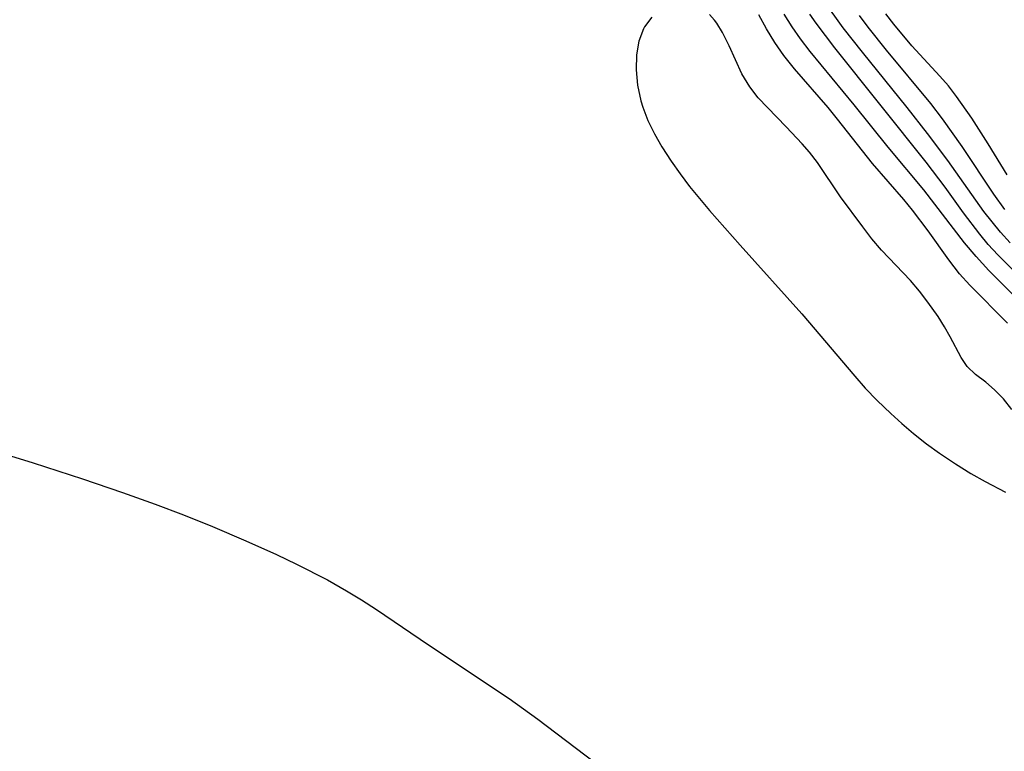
# Model space of a CAD drawing. Header units: metres. Extents: x 1073367 to 1082519, y 1569854 to 1574957.
# Tile 843 of 1056: x 1079637 to 1079737, y 1572269 to 1572343. Entities that reach past the tile are written whole.
import ezdxf

# ---------------------------------------------------------------- set-up
doc = ezdxf.new("R2010")
doc.units = ezdxf.units.M
doc.layers.add('CGG_CurvaNivelLidar_v1', color=253, linetype='Continuous', lineweight=30)

msp = doc.modelspace()

# ---------------------------------------------------------------- linework, layer by layer
at = {"layer": 'CGG_CurvaNivelLidar_v1'}
for p, q in [((1079720.7508, 1572342.3872, 72.5), (1079718.7799, 1572345.1275, 72.5)), ((1079701.3118, 1572343.4719, 74.5), (1079700.5612, 1572342.4838, 74.5)), ((1079707.6675, 1572343.1745, 74.5), (1079707.1535, 1572343.7519, 74.5)), ((1079707.9114, 1572342.8493, 74.5), (1079707.6675, 1572343.1745, 74.5)), ((1079712.949, 1572342.2837, 74), (1079712.1579, 1572343.7073, 74)), ((1079715.5543, 1572342.4966, 73.5), (1079714.7565, 1572343.7767, 73.5)), ((1079717.99, 1572342.8576, 73), (1079717.3533, 1572343.7888, 73)), ((1079723.2737, 1572342.4641, 72), (1079722.3826, 1572343.6538, 72)), ((1079725.883, 1572342.759, 71.5), (1079725.0746, 1572343.817, 71.5)), ((1079700.4595, 1572342.2961, 74.5), (1079699.9922, 1572341.0464, 74.5)), ((1079700.5612, 1572342.4838, 74.5), (1079700.4595, 1572342.2961, 74.5)), ((1079708.4935, 1572341.9233, 74.5), (1079707.9114, 1572342.8493, 74.5)), ((1079709.1631, 1572340.5711, 74.5), (1079708.4935, 1572341.9233, 74.5)), ((1079713.7979, 1572340.9009, 74), (1079712.949, 1572342.2837, 74)), ((1079716.4062, 1572341.2573, 73.5), (1079715.5543, 1572342.4966, 73.5)), ((1079719.8721, 1572340.3406, 73), (1079717.99, 1572342.8576, 73)), ((1079722.6884, 1572339.901, 72.5), (1079720.7508, 1572342.3872, 72.5)), ((1079725.1211, 1572340.1291, 72), (1079723.2737, 1572342.4641, 72)), ((1079727.7097, 1572340.5696, 71.5), (1079725.883, 1572342.759, 71.5)), ((1079699.9922, 1572341.0464, 74.5), (1079699.7481, 1572339.6402, 74.5)), ((1079714.7196, 1572339.5731, 74), (1079713.7979, 1572340.9009, 74)), ((1079717.3882, 1572339.9778, 73.5), (1079716.4062, 1572341.2573, 73.5)), ((1079710.4527, 1572337.7271, 74.5), (1079709.1631, 1572340.5711, 74.5)), ((1079721.8543, 1572334.5643, 73.5), (1079717.3882, 1572339.9778, 73.5)), ((1079729.1682, 1572328.7493, 73), (1079719.8721, 1572340.3406, 73)), ((1079727.2392, 1572334.2815, 72.5), (1079722.6884, 1572339.901, 72.5)), ((1079729.6445, 1572334.7048, 72), (1079725.1211, 1572340.1291, 72)), ((1079730.5592, 1572337.4892, 71.5), (1079727.7097, 1572340.5696, 71.5)), ((1079699.7481, 1572339.6402, 74.5), (1079699.7024, 1572338.1312, 74.5)), ((1079715.799, 1572338.2174, 74), (1079714.7196, 1572339.5731, 74)), ((1079699.7024, 1572338.1312, 74.5), (1079699.845, 1572336.5641, 74.5)), ((1079719.2177, 1572334.2858, 74), (1079715.799, 1572338.2174, 74)), ((1079711.2416, 1572336.3851, 74.5), (1079710.4527, 1572337.7271, 74.5)), ((1079731.437, 1572336.4826, 71.5), (1079730.5592, 1572337.4892, 71.5)), ((1079699.845, 1572336.5641, 74.5), (1079700.1804, 1572334.9775, 74.5)), ((1079712.1059, 1572335.2918, 74.5), (1079711.2416, 1572336.3851, 74.5)), ((1079732.2592, 1572335.4288, 71.5), (1079731.437, 1572336.4826, 71.5)), ((1079700.1804, 1572334.9775, 74.5), (1079700.3735, 1572334.3408, 74.5)), ((1079714.9493, 1572332.3404, 74.5), (1079712.1059, 1572335.2918, 74.5)), ((1079733.7905, 1572333.2099, 71.5), (1079732.2592, 1572335.4288, 71.5)), ((1079700.3735, 1572334.3408, 74.5), (1079700.9022, 1572332.976, 74.5)), ((1079720.1721, 1572333.1184, 74), (1079719.2177, 1572334.2858, 74)), ((1079725.2941, 1572330.2576, 73.5), (1079721.8543, 1572334.5643, 73.5)), ((1079729.3038, 1572331.6513, 72.5), (1079727.2392, 1572334.2815, 72.5)), ((1079730.8337, 1572333.1494, 72), (1079729.6445, 1572334.7048, 72)), ((1079700.9022, 1572332.976, 74.5), (1079701.5571, 1572331.6317, 74.5)), ((1079723.6991, 1572328.5965, 74), (1079720.1721, 1572333.1184, 74)), ((1079732.8222, 1572330.3459, 72), (1079730.8337, 1572333.1494, 72)), ((1079735.4497, 1572330.6019, 71.5), (1079733.7905, 1572333.2099, 71.5)), ((1079716.5762, 1572330.6116, 74.5), (1079714.9493, 1572332.3404, 74.5)), ((1079701.5571, 1572331.6317, 74.5), (1079702.3118, 1572330.308, 74.5)), ((1079731.3635, 1572328.8973, 72.5), (1079729.3038, 1572331.6513, 72.5)), ((1079702.3118, 1572330.308, 74.5), (1079703.2632, 1572328.8329, 74.5)), ((1079717.32, 1572329.7665, 74.5), (1079716.5762, 1572330.6116, 74.5)), ((1079728.9203, 1572325.9259, 73.5), (1079725.2941, 1572330.2576, 73.5)), ((1079736.0496, 1572325.4829, 72), (1079732.8222, 1572330.3459, 72)), ((1079737.3807, 1572327.4535, 71.5), (1079735.4497, 1572330.6019, 71.5)), ((1079718.1361, 1572328.6956, 74.5), (1079717.32, 1572329.7665, 74.5)), ((1079735.032, 1572323.7449, 72.5), (1079731.3635, 1572328.8973, 72.5)), ((1079703.2632, 1572328.8329, 74.5), (1079704.1743, 1572327.5497, 74.5)), ((1079720.4576, 1572325.2318, 74.5), (1079718.1361, 1572328.6956, 74.5)), ((1079726.8898, 1572324.9393, 74), (1079723.6991, 1572328.5965, 74)), ((1079731.0813, 1572326.2005, 73), (1079729.1682, 1572328.7493, 73)), ((1079704.1743, 1572327.5497, 74.5), (1079705.1352, 1572326.2876, 74.5)), ((1079705.1352, 1572326.2876, 74.5), (1079707.1662, 1572323.8221, 74.5)), ((1079733.0726, 1572320.5362, 73.5), (1079728.9203, 1572325.9259, 73.5)), ((1079732.9679, 1572323.5833, 73), (1079731.0813, 1572326.2005, 73)), ((1079722.7309, 1572322.1633, 74.5), (1079720.4576, 1572325.2318, 74.5)), ((1079727.7857, 1572323.8671, 74), (1079726.8898, 1572324.9393, 74)), ((1079737.1663, 1572323.9481, 72), (1079736.0496, 1572325.4829, 72)), ((1079707.1662, 1572323.8221, 74.5), (1079710.2726, 1572320.3086, 74.5)), ((1079729.3726, 1572321.7751, 74), (1079727.7857, 1572323.8671, 74)), ((1079734.6092, 1572321.4294, 73), (1079732.9679, 1572323.5833, 73)), ((1079735.8571, 1572322.6721, 72.5), (1079735.032, 1572323.7449, 72.5)), ((1079723.6621, 1572320.9625, 74.5), (1079722.7309, 1572322.1633, 74.5)), ((1079736.7188, 1572321.6328, 72.5), (1079735.8571, 1572322.6721, 72.5)), ((1079724.6338, 1572319.8103, 74.5), (1079723.6621, 1572320.9625, 74.5)), ((1079731.4637, 1572318.8314, 74), (1079729.3726, 1572321.7751, 74)), ((1079735.4745, 1572320.3927, 73), (1079734.6092, 1572321.4294, 73)), ((1079737.6945, 1572320.5584, 72.5), (1079736.7188, 1572321.6328, 72.5)), ((1079710.2726, 1572320.3086, 74.5), (1079716.5374, 1572313.3378, 74.5)), ((1079734.229, 1572319.156, 73.5), (1079733.0726, 1572320.5362, 73.5)), ((1079736.4493, 1572319.3173, 73), (1079735.4745, 1572320.3927, 73)), ((1079727.5698, 1572316.7373, 74.5), (1079724.6338, 1572319.8103, 74.5)), ((1079735.5413, 1572317.7308, 73.5), (1079734.229, 1572319.156, 73.5)), ((1079738.4969, 1572317.2555, 73), (1079736.4493, 1572319.3173, 73)), ((1079732.5659, 1572317.4189, 74), (1079731.4637, 1572318.8314, 74)), ((1079733.5934, 1572316.2627, 74), (1079732.5659, 1572317.4189, 74)), ((1079736.9035, 1572316.3496, 73.5), (1079735.5413, 1572317.7308, 73.5)), ((1079728.481, 1572315.6469, 74.5), (1079727.5698, 1572316.7373, 74.5)), ((1079737.4252, 1572312.3964, 74), (1079733.5934, 1572316.2627, 74)), ((1079742.7799, 1572310.5136, 73.5), (1079736.9035, 1572316.3496, 73.5)), ((1079729.3363, 1572314.528, 74.5), (1079728.481, 1572315.6469, 74.5)), ((1079730.3695, 1572313.0794, 74.5), (1079729.3363, 1572314.528, 74.5)), ((1079716.5374, 1572313.3378, 74.5), (1079721.9142, 1572307.0012, 74.5)), ((1079731.0242, 1572312.034, 74.5), (1079730.3695, 1572313.0794, 74.5)), ((1079731.6094, 1572310.9972, 74.5), (1079731.0242, 1572312.034, 74.5)), ((1079732.7053, 1572308.9132, 74.5), (1079731.6094, 1572310.9972, 74.5)), ((1079733.3405, 1572307.9766, 74.5), (1079732.7053, 1572308.9132, 74.5)), ((1079734.1899, 1572307.1851, 74.5), (1079733.3405, 1572307.9766, 74.5)), ((1079721.9142, 1572307.0012, 74.5), (1079722.9859, 1572305.8068, 74.5)), ((1079735.2163, 1572306.3988, 74.5), (1079734.1899, 1572307.1851, 74.5)), ((1079736.1126, 1572305.617, 74.5), (1079735.2163, 1572306.3988, 74.5)), ((1079722.9859, 1572305.8068, 74.5), (1079724.2034, 1572304.547, 74.5)), ((1079737.016, 1572304.6917, 74.5), (1079736.1126, 1572305.617, 74.5)), ((1079724.2034, 1572304.547, 74.5), (1079725.5841, 1572303.2131, 74.5)), ((1079737.8647, 1572303.6391, 74.5), (1079737.016, 1572304.6917, 74.5)), ((1079725.5841, 1572303.2131, 74.5), (1079726.7038, 1572302.1879, 74.5)), ((1079726.7038, 1572302.1879, 74.5), (1079727.8862, 1572301.1762, 74.5)), ((1079727.8862, 1572301.1762, 74.5), (1079729.1953, 1572300.1509, 74.5)), ((1079729.1953, 1572300.1509, 74.5), (1079730.536, 1572299.1818, 74.5)), ((1079635.7053, 1572299.0699, 74), (1079638.4747, 1572298.2215, 74)), ((1079730.536, 1572299.1818, 74.5), (1079732.1574, 1572298.0935, 74.5)), ((1079638.4747, 1572298.2215, 74), (1079643.457, 1572296.5814, 74)), ((1079732.1574, 1572298.0935, 74.5), (1079733.7169, 1572297.1237, 74.5)), ((1079733.7169, 1572297.1237, 74.5), (1079735.157, 1572296.2951, 74.5)), ((1079643.457, 1572296.5814, 74), (1079647.5382, 1572295.1933, 74)), ((1079735.157, 1572296.2951, 74.5), (1079737.2124, 1572295.2318, 74.5)), ((1079647.5382, 1572295.1933, 74), (1079650.8651, 1572294.0021, 74)), ((1079650.8651, 1572294.0021, 74), (1079653.7336, 1572292.9098, 74)), ((1079653.7336, 1572292.9098, 74), (1079656.6737, 1572291.7279, 74)), ((1079656.6737, 1572291.7279, 74), (1079660.0531, 1572290.2937, 74)), ((1079660.0531, 1572290.2937, 74), (1079663.1672, 1572288.8832, 74)), ((1079663.1672, 1572288.8832, 74), (1079665.2168, 1572287.9088, 74)), ((1079665.2168, 1572287.9088, 74), (1079668.3461, 1572286.3105, 74)), ((1079668.3461, 1572286.3105, 74), (1079670.294, 1572285.2089, 74)), ((1079670.294, 1572285.2089, 74), (1079671.8213, 1572284.2798, 74)), ((1079671.8213, 1572284.2798, 74), (1079673.3244, 1572283.3122, 74)), ((1079673.3244, 1572283.3122, 74), (1079678.603, 1572279.7373, 74)), ((1079678.603, 1572279.7373, 74), (1079686.7949, 1572274.2771, 74)), ((1079686.7949, 1572274.2771, 74), (1079689.721, 1572272.1777, 74)), ((1079689.721, 1572272.1777, 74), (1079695.4654, 1572267.8, 74))]:
    msp.add_line(p, q, dxfattribs=at)

doc.saveas('drawing.dxf')
